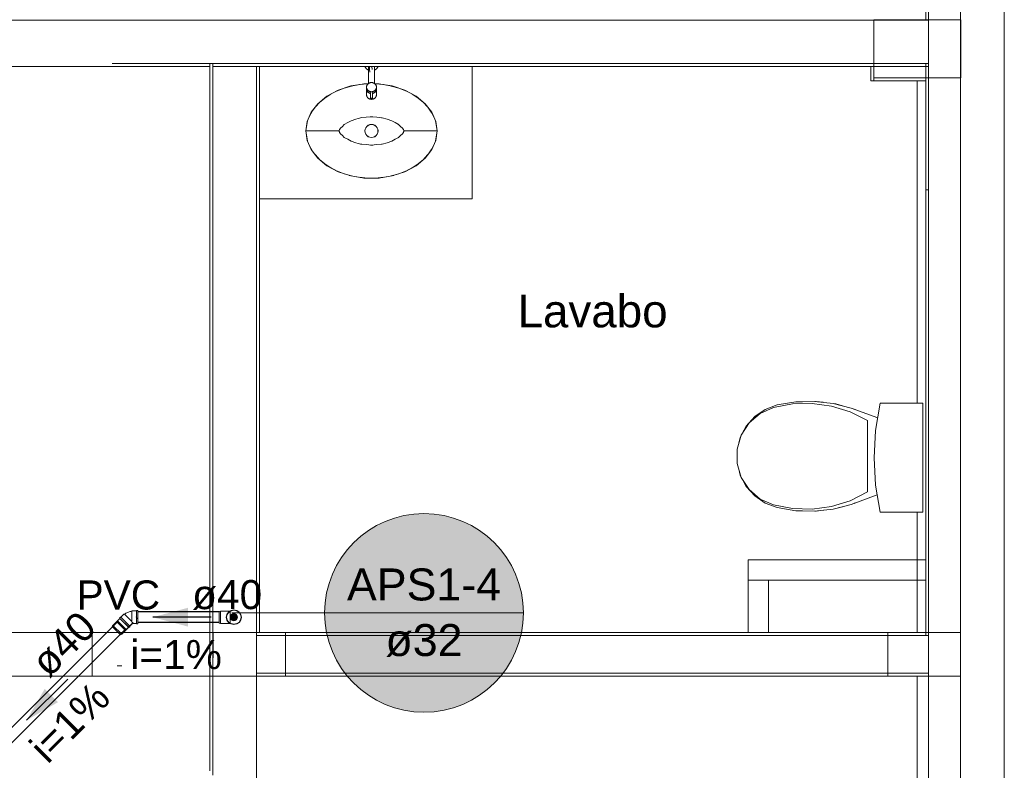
# Model space of a CAD drawing. Header units: millimetres. Extents: x -261 to 187, y -214 to 106.
# Tile 347 of 656: x -190.43 to -187.04, y -84.03 to -81.45. Entities that reach past the tile are written whole.
import ezdxf

# ---------------------------------------------------------------- set-up
doc = ezdxf.new("R2010")
doc.units = ezdxf.units.MM
doc.header["$LTSCALE"] = 0.005
doc.header["$MEASUREMENT"] = 0
doc.linetypes.add('NULL', pattern=[0])
for name, color, linetype, lineweight in [('Ambiente-Textos', 9, 'Continuous', 5), ('AP-Colunas Ar condicionado', 4, 'Continuous', 13), ('AP-Condutos', 4, 'Continuous', 25), ('AP-Condutos Ar condicionado', 4, 'Continuous', 25), ('AP-Indicação coluna Ar condicionado', 5, 'Continuous', 13), ('AP-Sentido conduto', 9, 'Continuous', 30), ('AP-Textos conduto', 7, 'Continuous', 9), ('IFC-Elemento de mobília-Contorno', 9, 'Continuous', 5), ('IFC-Elemento terminal-Contorno', 9, 'Continuous', 5), ('IFC-Laje-Contorno', 9, 'Continuous', 5), ('IFC-Parede padrão-Contorno', 9, 'Continuous', 5), ('IFC-Pilar-Contorno', 9, 'Continuous', 5), ('IFC-Viga-Contorno', 9, 'Continuous', 5), ('Simbolos', 5, 'Continuous', 20), ('Simbolos_int', 174, 'Continuous', 5)]:
    doc.layers.add(name, color=color, linetype=linetype, lineweight=lineweight)
doc.styles.add('Arial', font='arial.ttf')

msp = doc.modelspace()

# ---------------------------------------------------------------- hatches: boundary and pattern name
at = {"layer": 'AP-Colunas Ar condicionado', "linetype": 'Continuous'}
msp.add_hatch(color=4, dxfattribs=at).paths.add_polyline_path([(-189.6791, -83.5032), (-189.6792, -83.5021), (-189.6793, -83.501), (-189.6795, -83.4999), (-189.6799, -83.4989), (-189.6803, -83.4979), (-189.6808, -83.4969), (-189.6814, -83.496), (-189.682, -83.4951), (-189.6828, -83.4943), (-189.6836, -83.4936), (-189.6844, -83.4929), (-189.6854, -83.4923), (-189.6863, -83.4918), (-189.6873, -83.4914), (-189.6884, -83.4911), (-189.6894, -83.4908), (-189.6905, -83.4907), (-189.6916, -83.4907), (-189.6927, -83.4907), (-189.6938, -83.4908), (-189.6948, -83.4911), (-189.6959, -83.4914), (-189.6969, -83.4918), (-189.6979, -83.4923), (-189.6988, -83.4929), (-189.6996, -83.4936), (-189.7005, -83.4943), (-189.7012, -83.4951), (-189.7019, -83.496), (-189.7024, -83.4969), (-189.7029, -83.4979), (-189.7034, -83.4989), (-189.7037, -83.4999), (-189.7039, -83.501), (-189.7041, -83.5021), (-189.7041, -83.5032), (-189.7041, -83.5042), (-189.7039, -83.5053), (-189.7037, -83.5064), (-189.7034, -83.5074), (-189.7029, -83.5084), (-189.7024, -83.5094), (-189.7019, -83.5103), (-189.7012, -83.5112), (-189.7005, -83.512), (-189.6996, -83.5127), (-189.6988, -83.5134), (-189.6979, -83.514), (-189.6969, -83.5145), (-189.6959, -83.5149), (-189.6948, -83.5152), (-189.6938, -83.5155), (-189.6927, -83.5156), (-189.6916, -83.5157), (-189.6905, -83.5156), (-189.6894, -83.5155), (-189.6884, -83.5152), (-189.6873, -83.5149), (-189.6863, -83.5145), (-189.6854, -83.514), (-189.6844, -83.5134), (-189.6836, -83.5127), (-189.6828, -83.512), (-189.682, -83.5112), (-189.6814, -83.5103), (-189.6808, -83.5094), (-189.6803, -83.5084), (-189.6799, -83.5074), (-189.6795, -83.5064), (-189.6793, -83.5053), (-189.6792, -83.5042)])
at = {"layer": 'AP-Indicação coluna Ar condicionado', "linetype": 'Continuous'}
msp.add_hatch(color=161, dxfattribs=at).paths.add_polyline_path([(-188.6964, -83.4885), (-188.6977, -83.4587), (-188.7015, -83.4291), (-188.708, -83.4), (-188.717, -83.3716), (-188.7284, -83.344), (-188.7421, -83.3176), (-188.7582, -83.2924), (-188.7763, -83.2688), (-188.7965, -83.2468), (-188.8185, -83.2266), (-188.8421, -83.2085), (-188.8673, -83.1925), (-188.8937, -83.1787), (-188.9213, -83.1673), (-188.9497, -83.1583), (-188.9788, -83.1519), (-189.0084, -83.148), (-189.0382, -83.1467), (-189.068, -83.148), (-189.0975, -83.1519), (-189.1266, -83.1583), (-189.1551, -83.1673), (-189.1826, -83.1787), (-189.2091, -83.1925), (-189.2342, -83.2085), (-189.2579, -83.2266), (-189.2799, -83.2468), (-189.3, -83.2688), (-189.3182, -83.2924), (-189.3342, -83.3176), (-189.348, -83.344), (-189.3594, -83.3716), (-189.3683, -83.4), (-189.3748, -83.4291), (-189.3787, -83.4587), (-189.38, -83.4885), (-189.3787, -83.5183), (-189.3748, -83.5478), (-189.3683, -83.5769), (-189.3594, -83.6054), (-189.348, -83.6329), (-189.3342, -83.6594), (-189.3182, -83.6845), (-189.3, -83.7082), (-189.2799, -83.7302), (-189.2579, -83.7503), (-189.2342, -83.7685), (-189.2091, -83.7845), (-189.1826, -83.7983), (-189.1551, -83.8097), (-189.1266, -83.8186), (-189.0975, -83.8251), (-189.068, -83.829), (-189.0382, -83.8303), (-189.0084, -83.829), (-188.9788, -83.8251), (-188.9497, -83.8186), (-188.9213, -83.8097), (-188.8937, -83.7983), (-188.8673, -83.7845), (-188.8421, -83.7685), (-188.8185, -83.7503), (-188.7965, -83.7302), (-188.7763, -83.7082), (-188.7582, -83.6845), (-188.7421, -83.6594), (-188.7284, -83.6329), (-188.717, -83.6054), (-188.708, -83.5769), (-188.7015, -83.5478), (-188.6977, -83.5183)])
at = {"layer": 'AP-Sentido conduto', "linetype": 'Continuous'}
for points in [[(-189.9702, -83.5032), (-189.8494, -83.5355), (-189.8494, -83.4708)], [(-190.4042, -83.8578), (-190.2959, -83.7953), (-190.3417, -83.7495)]]:
    msp.add_hatch(color=7, dxfattribs=at).paths.add_polyline_path(points)

# ---------------------------------------------------------------- linework, layer by layer
at = {"layer": 'AP-Colunas Ar condicionado'}
msp.add_circle((-189.6916, -83.5032), 0.0125, dxfattribs=at)
at = {"layer": 'AP-Condutos'}
for p, q in [((-189.7426, -83.4844), (-190.0213, -83.4844)), ((-190.0933, -83.5203), (-190.5747, -84.0017)), ((-190.0667, -83.5469), (-190.5481, -84.0283)), ((-189.7426, -83.522), (-190.0213, -83.522))]:
    msp.add_line(p, q, dxfattribs=at)
at = {"layer": 'AP-Condutos Ar condicionado'}
msp.add_circle((-189.6916, -83.5032), 0.025, dxfattribs=at)
at = {"layer": 'AP-Indicação coluna Ar condicionado'}
for q in [(-189.6991, -83.4885), (-188.6964, -83.4885)]:
    msp.add_line((-189.38, -83.4885), q, dxfattribs=at)
msp.add_circle((-189.0382, -83.4885), 0.3418, dxfattribs=at)
msp.add_circle((-189.0382, -83.4885), 0.3418, dxfattribs=at)
at = {"layer": 'AP-Sentido conduto'}
for points in [[(-189.7702, -83.5032), (-189.9702, -83.5032)], [(-190.2627, -83.7163), (-190.4042, -83.8578)]]:
    msp.add_lwpolyline(points, dxfattribs=at)
at = {"layer": 'IFC-Elemento de mobília-Contorno', "lineweight": 5}
for p, q in [((-188.8723, -82.0645), (-188.8723, -81.6092)), ((-189.3717, -81.7113), (-189.3334, -81.6906)), ((-189.3334, -81.6906), (-189.2898, -81.6761)), ((-189.2898, -81.6761), (-189.2428, -81.6687)), ((-189.2428, -81.6687), (-189.2304, -81.6687)), ((-189.2069, -81.6687), (-189.1946, -81.6687)), ((-189.1946, -81.6687), (-189.1476, -81.6761)), ((-189.1476, -81.6761), (-189.1039, -81.6906)), ((-189.1039, -81.6906), (-189.0656, -81.7113)), ((-189.4029, -81.7371), (-189.3717, -81.7113)), ((-189.0656, -81.7113), (-189.0345, -81.7371)), ((-189.4257, -81.7666), (-189.4029, -81.7371)), ((-189.0345, -81.7371), (-189.0116, -81.7666)), ((-189.4395, -81.7982), (-189.4257, -81.7666)), ((-189.0116, -81.7666), (-188.9978, -81.7982)), ((-189.4441, -81.8308), (-189.4395, -81.7982)), ((-188.9978, -81.7982), (-188.9932, -81.8308)), ((-189.4441, -81.8308), (-189.4395, -81.8635)), ((-188.9978, -81.8635), (-188.9932, -81.8308)), ((-189.4395, -81.8635), (-189.4257, -81.8951)), ((-189.4257, -81.8951), (-189.4029, -81.9246)), ((-189.0345, -81.9246), (-189.0116, -81.8951)), ((-189.0116, -81.8951), (-188.9978, -81.8635)), ((-189.4029, -81.9246), (-189.3717, -81.9504)), ((-189.0656, -81.9504), (-189.0345, -81.9246)), ((-189.3717, -81.9504), (-189.3334, -81.9711)), ((-189.1039, -81.9711), (-189.0656, -81.9504)), ((-189.3334, -81.9711), (-189.2898, -81.9856)), ((-189.2898, -81.9856), (-189.2428, -81.993)), ((-189.2428, -81.993), (-189.1946, -81.993)), ((-189.1946, -81.993), (-189.1476, -81.9856)), ((-189.1476, -81.9856), (-189.1039, -81.9711)), ((-189.6037, -82.0645), (-188.8723, -82.0645))]:
    msp.add_line(p, q, dxfattribs=at)
at = {"layer": 'IFC-Elemento terminal-Contorno', "lineweight": 5}
for p, q in [((-189.2413, -81.6092), (-189.2403, -81.6117)), ((-189.2403, -81.6117), (-189.2363, -81.6169)), ((-189.2363, -81.6169), (-189.2312, -81.6209)), ((-189.2312, -81.6209), (-189.229, -81.6218)), ((-189.229, -81.6214), (-189.229, -81.6092)), ((-189.229, -81.6289), (-189.229, -81.6214)), ((-189.2256, -81.6092), (-189.225, -81.6177)), ((-189.225, -81.6177), (-189.2238, -81.629)), ((-189.2173, -81.6092), (-189.2161, -81.6195)), ((-189.2084, -81.6132), (-189.2084, -81.6092)), ((-189.2084, -81.6214), (-189.2084, -81.6132)), ((-189.2084, -81.6218), (-189.2062, -81.6209)), ((-189.2084, -81.6289), (-189.2084, -81.6214)), ((-189.2062, -81.6209), (-189.201, -81.6169)), ((-189.201, -81.6169), (-189.197, -81.6117)), ((-189.197, -81.6117), (-189.196, -81.6092)), ((-189.229, -81.6374), (-189.229, -81.6289)), ((-189.229, -81.6417), (-189.229, -81.6374)), ((-189.229, -81.646), (-189.229, -81.6417)), ((-189.229, -81.6675), (-189.229, -81.646)), ((-189.2084, -81.6374), (-189.2084, -81.6289)), ((-189.2084, -81.6417), (-189.2084, -81.6374)), ((-189.2084, -81.646), (-189.2084, -81.6417)), ((-189.2084, -81.6675), (-189.2084, -81.646)), ((-189.3417, -81.6951), (-189.3125, -81.6837)), ((-189.3125, -81.6837), (-189.2868, -81.6764)), ((-189.2953, -81.678), (-189.2574, -81.671)), ((-189.26, -81.6715), (-189.2325, -81.669)), ((-189.2447, -81.669), (-189.2308, -81.669)), ((-189.2357, -81.6801), (-189.2356, -81.679)), ((-189.2357, -81.6801), (-189.2356, -81.6811)), ((-189.2357, -81.6859), (-189.2357, -81.6801)), ((-189.2357, -81.6859), (-189.2356, -81.6869)), ((-189.2357, -81.6864), (-189.2357, -81.6861)), ((-189.2357, -81.7062), (-189.2357, -81.6864)), ((-189.2356, -81.679), (-189.2355, -81.678)), ((-189.2356, -81.6811), (-189.2355, -81.6821)), ((-189.2356, -81.6869), (-189.2355, -81.688)), ((-189.2356, -81.6874), (-189.2355, -81.6884)), ((-189.2355, -81.678), (-189.2353, -81.677)), ((-189.2355, -81.6821), (-189.2353, -81.6831)), ((-189.2355, -81.688), (-189.2353, -81.689)), ((-189.2355, -81.6884), (-189.2353, -81.6894)), ((-189.2353, -81.677), (-189.2351, -81.676)), ((-189.2353, -81.6831), (-189.2351, -81.6841)), ((-189.2353, -81.689), (-189.2351, -81.69)), ((-189.2353, -81.6894), (-189.2351, -81.6904)), ((-189.2351, -81.676), (-189.2348, -81.675)), ((-189.2351, -81.6841), (-189.2348, -81.6851)), ((-189.2351, -81.69), (-189.2348, -81.691)), ((-189.2351, -81.6904), (-189.2348, -81.6914)), ((-189.2348, -81.675), (-189.2344, -81.674)), ((-189.2348, -81.6851), (-189.2344, -81.6861)), ((-189.2348, -81.691), (-189.2344, -81.692)), ((-189.2348, -81.6914), (-189.2344, -81.6924)), ((-189.2344, -81.674), (-189.2339, -81.6731)), ((-189.2344, -81.6861), (-189.2339, -81.687)), ((-189.2344, -81.692), (-189.2339, -81.6929)), ((-189.2344, -81.6924), (-189.2339, -81.6933)), ((-189.2339, -81.6731), (-189.2334, -81.6722)), ((-189.2339, -81.687), (-189.2334, -81.6879)), ((-189.2334, -81.6722), (-189.2328, -81.6713)), ((-189.2334, -81.6879), (-189.2328, -81.6888)), ((-189.2328, -81.6713), (-189.2322, -81.6705)), ((-189.2328, -81.6888), (-189.2322, -81.6897)), ((-189.2322, -81.6705), (-189.2315, -81.6697)), ((-189.2322, -81.6897), (-189.2315, -81.6905)), ((-189.2315, -81.6697), (-189.2307, -81.6689)), ((-189.2315, -81.6905), (-189.2307, -81.6912)), ((-189.2307, -81.6689), (-189.2299, -81.6682)), ((-189.2307, -81.6912), (-189.2299, -81.6919)), ((-189.2299, -81.6682), (-189.229, -81.6675)), ((-189.2299, -81.6919), (-189.229, -81.6926)), ((-189.229, -81.6676), (-189.2281, -81.667)), ((-189.2281, -81.667), (-189.2272, -81.6664)), ((-189.2272, -81.6664), (-189.2262, -81.6659)), ((-189.2262, -81.6659), (-189.2252, -81.6655)), ((-189.2252, -81.6655), (-189.2241, -81.6651)), ((-189.2241, -81.6651), (-189.2231, -81.6648)), ((-189.2231, -81.6648), (-189.222, -81.6646)), ((-189.222, -81.6646), (-189.2209, -81.6644)), ((-189.2209, -81.6644), (-189.2198, -81.6643)), ((-189.2198, -81.6643), (-189.2187, -81.6643)), ((-189.2187, -81.6643), (-189.2176, -81.6643)), ((-189.2176, -81.6643), (-189.2165, -81.6644)), ((-189.2165, -81.6644), (-189.2154, -81.6646)), ((-189.2154, -81.6646), (-189.2143, -81.6648)), ((-189.2143, -81.6648), (-189.2132, -81.6651)), ((-189.2132, -81.6651), (-189.2122, -81.6655)), ((-189.2122, -81.6655), (-189.2112, -81.6659)), ((-189.2112, -81.6659), (-189.2102, -81.6664)), ((-189.2102, -81.6664), (-189.2092, -81.667)), ((-189.2092, -81.667), (-189.2083, -81.6676)), ((-189.2083, -81.6676), (-189.2075, -81.6682)), ((-189.2083, -81.6926), (-189.2075, -81.6919)), ((-189.2075, -81.6682), (-189.2067, -81.6689)), ((-189.2075, -81.6919), (-189.2067, -81.6912)), ((-189.2067, -81.6689), (-189.2059, -81.6697)), ((-189.2067, -81.6912), (-189.2059, -81.6905)), ((-189.2066, -81.669), (-189.1926, -81.669)), ((-189.2059, -81.6697), (-189.2052, -81.6705)), ((-189.2059, -81.6905), (-189.2052, -81.6897)), ((-189.2052, -81.6705), (-189.2045, -81.6713)), ((-189.2052, -81.6897), (-189.2045, -81.6888)), ((-189.2049, -81.669), (-189.1774, -81.6715)), ((-189.2045, -81.6713), (-189.204, -81.6722)), ((-189.2045, -81.6888), (-189.204, -81.6879)), ((-189.204, -81.6722), (-189.2034, -81.6731)), ((-189.204, -81.6879), (-189.2034, -81.687)), ((-189.2034, -81.6731), (-189.203, -81.674)), ((-189.2034, -81.687), (-189.203, -81.6861)), ((-189.2034, -81.6929), (-189.203, -81.692)), ((-189.2034, -81.6933), (-189.203, -81.6924)), ((-189.203, -81.674), (-189.2026, -81.675)), ((-189.203, -81.6861), (-189.2026, -81.6851)), ((-189.203, -81.692), (-189.2026, -81.691)), ((-189.203, -81.6924), (-189.2026, -81.6914)), ((-189.2026, -81.675), (-189.2023, -81.676)), ((-189.2026, -81.6851), (-189.2023, -81.6841)), ((-189.2026, -81.691), (-189.2023, -81.69)), ((-189.2026, -81.6914), (-189.2023, -81.6904)), ((-189.2023, -81.676), (-189.202, -81.677)), ((-189.2023, -81.6841), (-189.202, -81.6831)), ((-189.2023, -81.69), (-189.202, -81.689)), ((-189.2023, -81.6904), (-189.202, -81.6894)), ((-189.202, -81.677), (-189.2018, -81.678)), ((-189.202, -81.6831), (-189.2018, -81.6821)), ((-189.202, -81.689), (-189.2018, -81.688)), ((-189.202, -81.6894), (-189.2018, -81.6884)), ((-189.2018, -81.678), (-189.2017, -81.679)), ((-189.2018, -81.6821), (-189.2017, -81.6811)), ((-189.2018, -81.688), (-189.2017, -81.6869)), ((-189.2018, -81.6884), (-189.2017, -81.6874)), ((-189.2017, -81.679), (-189.2017, -81.6801)), ((-189.2017, -81.6811), (-189.2017, -81.6801)), ((-189.2017, -81.6859), (-189.2017, -81.6801)), ((-189.2017, -81.6869), (-189.2017, -81.6859)), ((-189.2017, -81.6861), (-189.2017, -81.6864)), ((-189.2017, -81.6874), (-189.2017, -81.6864)), ((-189.2017, -81.7062), (-189.2017, -81.6864)), ((-189.18, -81.671), (-189.142, -81.678)), ((-189.1506, -81.6764), (-189.1249, -81.6837)), ((-189.1248, -81.6837), (-189.0957, -81.6951)), ((-189.3971, -81.7329), (-189.3794, -81.718)), ((-189.3814, -81.7194), (-189.358, -81.7039)), ((-189.3592, -81.7047), (-189.3368, -81.6932)), ((-189.2357, -81.7062), (-189.2356, -81.7072)), ((-189.2356, -81.7072), (-189.2355, -81.7083)), ((-189.2355, -81.7083), (-189.2353, -81.7093)), ((-189.2353, -81.7093), (-189.2351, -81.7103)), ((-189.2351, -81.7103), (-189.2348, -81.7113)), ((-189.2348, -81.7113), (-189.2344, -81.7122)), ((-189.2344, -81.7122), (-189.2339, -81.7132)), ((-189.2339, -81.6929), (-189.2334, -81.6938)), ((-189.2339, -81.6933), (-189.2334, -81.6943)), ((-189.2339, -81.7132), (-189.2334, -81.7141)), ((-189.2334, -81.6938), (-189.2328, -81.6947)), ((-189.2334, -81.6943), (-189.2328, -81.6951)), ((-189.2334, -81.7141), (-189.2328, -81.715)), ((-189.2328, -81.6947), (-189.2322, -81.6955)), ((-189.2328, -81.6951), (-189.2322, -81.696)), ((-189.2328, -81.715), (-189.2322, -81.7158)), ((-189.2322, -81.6955), (-189.2315, -81.6963)), ((-189.2322, -81.696), (-189.2315, -81.6968)), ((-189.2322, -81.7158), (-189.2315, -81.7166)), ((-189.2315, -81.6963), (-189.2307, -81.6971)), ((-189.2315, -81.6968), (-189.2307, -81.6975)), ((-189.2315, -81.7166), (-189.2307, -81.7173)), ((-189.2307, -81.6971), (-189.2299, -81.6978)), ((-189.2307, -81.6975), (-189.2299, -81.6982)), ((-189.2307, -81.7173), (-189.2299, -81.7181)), ((-189.2299, -81.6978), (-189.229, -81.6984)), ((-189.2299, -81.6982), (-189.229, -81.6989)), ((-189.2299, -81.7181), (-189.229, -81.7187)), ((-189.229, -81.6926), (-189.2281, -81.6932)), ((-189.229, -81.6984), (-189.2281, -81.699)), ((-189.229, -81.6989), (-189.2281, -81.6995)), ((-189.229, -81.7187), (-189.2281, -81.7193)), ((-189.2281, -81.6932), (-189.2272, -81.6937)), ((-189.2281, -81.699), (-189.2272, -81.6996)), ((-189.2281, -81.6995), (-189.2272, -81.7)), ((-189.2281, -81.7193), (-189.2272, -81.7199)), ((-189.2272, -81.6937), (-189.2262, -81.6942)), ((-189.2272, -81.6996), (-189.2262, -81.7001)), ((-189.2272, -81.7), (-189.2262, -81.7005)), ((-189.2272, -81.7199), (-189.2262, -81.7203)), ((-189.2262, -81.6942), (-189.2252, -81.6946)), ((-189.2262, -81.7001), (-189.2252, -81.7005)), ((-189.2262, -81.7005), (-189.2252, -81.7009)), ((-189.2262, -81.7203), (-189.2252, -81.7208)), ((-189.2252, -81.6946), (-189.2241, -81.695)), ((-189.2252, -81.7005), (-189.2241, -81.7008)), ((-189.2252, -81.7009), (-189.2241, -81.7013)), ((-189.2252, -81.7208), (-189.2241, -81.7211)), ((-189.2241, -81.695), (-189.2231, -81.6953)), ((-189.2241, -81.7008), (-189.2231, -81.7011)), ((-189.2241, -81.7013), (-189.2231, -81.7016)), ((-189.2241, -81.7211), (-189.2231, -81.7214)), ((-189.2231, -81.6953), (-189.222, -81.6955)), ((-189.2231, -81.7011), (-189.2226, -81.7012)), ((-189.2231, -81.7016), (-189.2226, -81.7017)), ((-189.2231, -81.7214), (-189.222, -81.7217)), ((-189.2226, -81.7195), (-189.2226, -81.6982)), ((-189.2226, -81.7195), (-189.2225, -81.7191)), ((-189.2226, -81.7195), (-189.2225, -81.7199)), ((-189.2225, -81.7191), (-189.2221, -81.7187)), ((-189.2225, -81.7199), (-189.2221, -81.7202)), ((-189.2221, -81.7187), (-189.2215, -81.7184)), ((-189.2221, -81.7202), (-189.2215, -81.7205)), ((-189.222, -81.6955), (-189.2209, -81.6957)), ((-189.222, -81.7217), (-189.2209, -81.7218)), ((-189.2215, -81.7184), (-189.2206, -81.7182)), ((-189.2215, -81.7205), (-189.2206, -81.7208)), ((-189.2209, -81.6957), (-189.2198, -81.6958)), ((-189.2209, -81.7218), (-189.2198, -81.7219)), ((-189.2206, -81.7182), (-189.2197, -81.7181)), ((-189.2206, -81.7208), (-189.2197, -81.7209)), ((-189.2198, -81.6958), (-189.2187, -81.6958)), ((-189.2198, -81.7219), (-189.2187, -81.722)), ((-189.2197, -81.7181), (-189.2187, -81.718)), ((-189.2197, -81.7209), (-189.2187, -81.721)), ((-189.2187, -81.6958), (-189.2176, -81.6958)), ((-189.2187, -81.718), (-189.2177, -81.7181)), ((-189.2187, -81.721), (-189.2177, -81.7209)), ((-189.2187, -81.722), (-189.2176, -81.7219)), ((-189.2177, -81.7181), (-189.2167, -81.7182)), ((-189.2177, -81.7209), (-189.2167, -81.7208)), ((-189.2176, -81.6958), (-189.2165, -81.6957)), ((-189.2176, -81.7219), (-189.2165, -81.7218)), ((-189.2167, -81.7182), (-189.2159, -81.7184)), ((-189.2167, -81.7208), (-189.2159, -81.7205)), ((-189.2165, -81.6957), (-189.2154, -81.6955)), ((-189.2165, -81.7218), (-189.2154, -81.7217)), ((-189.2159, -81.7184), (-189.2153, -81.7187)), ((-189.2159, -81.7205), (-189.2153, -81.7202)), ((-189.2154, -81.6955), (-189.2143, -81.6953)), ((-189.2154, -81.7217), (-189.2143, -81.7214)), ((-189.2153, -81.7187), (-189.2149, -81.7191)), ((-189.2153, -81.7202), (-189.2149, -81.7199)), ((-189.2149, -81.7191), (-189.2147, -81.7195)), ((-189.2149, -81.7199), (-189.2147, -81.7195)), ((-189.2147, -81.7195), (-189.2147, -81.6982)), ((-189.2147, -81.7012), (-189.2143, -81.7011)), ((-189.2147, -81.7017), (-189.2143, -81.7016)), ((-189.2143, -81.6953), (-189.2132, -81.695)), ((-189.2143, -81.7011), (-189.2132, -81.7008)), ((-189.2143, -81.7016), (-189.2132, -81.7013)), ((-189.2143, -81.7214), (-189.2132, -81.7211)), ((-189.2132, -81.695), (-189.2122, -81.6946)), ((-189.2132, -81.7008), (-189.2122, -81.7005)), ((-189.2132, -81.7013), (-189.2122, -81.7009)), ((-189.2132, -81.7211), (-189.2122, -81.7208)), ((-189.2122, -81.6946), (-189.2112, -81.6942)), ((-189.2122, -81.7005), (-189.2112, -81.7001)), ((-189.2122, -81.7009), (-189.2112, -81.7005)), ((-189.2122, -81.7208), (-189.2112, -81.7203)), ((-189.2112, -81.6942), (-189.2102, -81.6937)), ((-189.2112, -81.7001), (-189.2102, -81.6996)), ((-189.2112, -81.7005), (-189.2102, -81.7)), ((-189.2112, -81.7203), (-189.2102, -81.7199)), ((-189.2102, -81.6937), (-189.2092, -81.6932)), ((-189.2102, -81.6996), (-189.2092, -81.699)), ((-189.2102, -81.7), (-189.2092, -81.6995)), ((-189.2102, -81.7199), (-189.2092, -81.7193)), ((-189.2092, -81.6932), (-189.2083, -81.6926)), ((-189.2092, -81.699), (-189.2083, -81.6984)), ((-189.2092, -81.6995), (-189.2083, -81.6989)), ((-189.2092, -81.7193), (-189.2083, -81.7187)), ((-189.2083, -81.6984), (-189.2075, -81.6978)), ((-189.2083, -81.6989), (-189.2075, -81.6982)), ((-189.2083, -81.7187), (-189.2075, -81.7181)), ((-189.2075, -81.6978), (-189.2067, -81.6971)), ((-189.2075, -81.6982), (-189.2067, -81.6975)), ((-189.2075, -81.7181), (-189.2067, -81.7173)), ((-189.2067, -81.6971), (-189.2059, -81.6963)), ((-189.2067, -81.6975), (-189.2059, -81.6968)), ((-189.2067, -81.7173), (-189.2059, -81.7166)), ((-189.2059, -81.6963), (-189.2052, -81.6955)), ((-189.2059, -81.6968), (-189.2052, -81.696)), ((-189.2059, -81.7166), (-189.2052, -81.7158)), ((-189.2052, -81.6955), (-189.2045, -81.6947)), ((-189.2052, -81.696), (-189.2045, -81.6951)), ((-189.2052, -81.7158), (-189.2045, -81.715)), ((-189.2045, -81.6947), (-189.204, -81.6938)), ((-189.2045, -81.6951), (-189.204, -81.6943)), ((-189.2045, -81.715), (-189.204, -81.7141)), ((-189.204, -81.6938), (-189.2034, -81.6929)), ((-189.204, -81.6943), (-189.2034, -81.6933)), ((-189.204, -81.7141), (-189.2034, -81.7132)), ((-189.2034, -81.7132), (-189.203, -81.7122)), ((-189.203, -81.7122), (-189.2026, -81.7113)), ((-189.2026, -81.7113), (-189.2023, -81.7103)), ((-189.2023, -81.7103), (-189.202, -81.7093)), ((-189.202, -81.7093), (-189.2018, -81.7083)), ((-189.2018, -81.7083), (-189.2017, -81.7072)), ((-189.2017, -81.7072), (-189.2017, -81.7062)), ((-189.1006, -81.6932), (-189.0782, -81.7047)), ((-189.0793, -81.7039), (-189.056, -81.7194)), ((-189.058, -81.718), (-189.0402, -81.7329)), ((-189.4243, -81.7664), (-189.4122, -81.7492)), ((-189.4125, -81.7495), (-189.3948, -81.7305)), ((-189.0425, -81.7305), (-189.0249, -81.7495)), ((-189.0252, -81.7492), (-189.0131, -81.7664)), ((-189.4335, -81.7845), (-189.4219, -81.7616)), ((-189.2883, -81.7955), (-189.2721, -81.7905)), ((-189.2721, -81.7905), (-189.2559, -81.7856)), ((-189.259, -81.7864), (-189.2559, -81.7856)), ((-189.2559, -81.7856), (-189.2373, -81.7838)), ((-189.2559, -81.7856), (-189.2519, -81.785)), ((-189.2373, -81.7838), (-189.2187, -81.7819)), ((-189.2234, -81.7822), (-189.2187, -81.7819)), ((-189.2187, -81.7819), (-189.2145, -81.7821)), ((-189.2187, -81.7819), (-189.2001, -81.7838)), ((-189.2001, -81.7838), (-189.1815, -81.7856)), ((-189.1847, -81.7851), (-189.1815, -81.7856)), ((-189.1815, -81.7856), (-189.1776, -81.7866)), ((-189.1815, -81.7856), (-189.1653, -81.7905)), ((-189.1653, -81.7905), (-189.149, -81.7955)), ((-189.0155, -81.7616), (-189.0038, -81.7845)), ((-189.4441, -81.8308), (-189.4384, -81.7956)), ((-189.3295, -81.8288), (-189.3273, -81.8251)), ((-189.3295, -81.8288), (-189.3281, -81.8259)), ((-189.3281, -81.8259), (-189.3251, -81.8214)), ((-189.3273, -81.8251), (-189.3251, -81.8214)), ((-189.3251, -81.8214), (-189.3186, -81.8152)), ((-189.3251, -81.8214), (-189.324, -81.8202)), ((-189.3186, -81.8152), (-189.312, -81.8089)), ((-189.3142, -81.8108), (-189.312, -81.8089)), ((-189.312, -81.8089), (-189.3001, -81.8022)), ((-189.312, -81.8089), (-189.3098, -81.8075)), ((-189.3001, -81.8022), (-189.2883, -81.7955)), ((-189.2908, -81.7968), (-189.2883, -81.7955)), ((-189.2883, -81.7955), (-189.285, -81.7943)), ((-189.2412, -81.8308), (-189.2404, -81.825)), ((-189.241, -81.8308), (-189.2402, -81.8251)), ((-189.2404, -81.825), (-189.2382, -81.8196)), ((-189.2402, -81.8251), (-189.238, -81.8197)), ((-189.2382, -81.8196), (-189.2346, -81.8149)), ((-189.238, -81.8197), (-189.2345, -81.8151)), ((-189.2346, -81.8149), (-189.2299, -81.8113)), ((-189.2345, -81.8151), (-189.2298, -81.8115)), ((-189.2299, -81.8113), (-189.2245, -81.8091)), ((-189.2298, -81.8115), (-189.2244, -81.8093)), ((-189.2245, -81.8091), (-189.2187, -81.8083)), ((-189.2244, -81.8093), (-189.2187, -81.8085)), ((-189.2187, -81.8083), (-189.2128, -81.8091)), ((-189.2187, -81.8085), (-189.2129, -81.8093)), ((-189.2129, -81.8093), (-189.2075, -81.8115)), ((-189.2128, -81.8091), (-189.2074, -81.8113)), ((-189.2075, -81.8115), (-189.2029, -81.8151)), ((-189.2074, -81.8113), (-189.2027, -81.8149)), ((-189.2029, -81.8151), (-189.1993, -81.8197)), ((-189.2027, -81.8149), (-189.1992, -81.8196)), ((-189.1993, -81.8197), (-189.1971, -81.8251)), ((-189.1992, -81.8196), (-189.1969, -81.825)), ((-189.1971, -81.8251), (-189.1964, -81.8308)), ((-189.1969, -81.825), (-189.1961, -81.8308)), ((-189.1517, -81.7945), (-189.149, -81.7955)), ((-189.149, -81.7955), (-189.146, -81.797)), ((-189.149, -81.7955), (-189.1372, -81.8022)), ((-189.1372, -81.8022), (-189.1254, -81.8089)), ((-189.1272, -81.8077), (-189.1254, -81.8089)), ((-189.1254, -81.8089), (-189.1232, -81.8108)), ((-189.1254, -81.8089), (-189.1188, -81.8152)), ((-189.1188, -81.8152), (-189.1122, -81.8214)), ((-189.1134, -81.8202), (-189.1122, -81.8214)), ((-189.1122, -81.8214), (-189.1092, -81.8259)), ((-189.1122, -81.8214), (-189.11, -81.8251)), ((-189.11, -81.8251), (-189.1079, -81.8288)), ((-189.1092, -81.8259), (-189.1079, -81.8288)), ((-188.999, -81.7956), (-188.9932, -81.8308)), ((-189.4441, -81.8308), (-189.4384, -81.8661)), ((-189.4441, -81.8308), (-189.4403, -81.8308)), ((-189.4403, -81.8308), (-189.429, -81.8308)), ((-189.4403, -81.8308), (-189.429, -81.8308)), ((-189.429, -81.8308), (-189.411, -81.8308)), ((-189.411, -81.8308), (-189.3874, -81.8308)), ((-189.3874, -81.8308), (-189.3598, -81.8308)), ((-189.3598, -81.8308), (-189.3299, -81.8308)), ((-189.3299, -81.8303), (-189.3295, -81.8288)), ((-189.3299, -81.8308), (-189.3297, -81.8298)), ((-189.3299, -81.8308), (-189.3299, -81.8303)), ((-189.3299, -81.8308), (-189.3297, -81.8319)), ((-189.3299, -81.8308), (-189.3299, -81.8314)), ((-189.3299, -81.8314), (-189.3295, -81.8329)), ((-189.3297, -81.8298), (-189.3295, -81.8288)), ((-189.3297, -81.8319), (-189.3295, -81.8329)), ((-189.3296, -81.829), (-189.3295, -81.8288)), ((-189.3295, -81.8329), (-189.3281, -81.8358)), ((-189.3295, -81.8329), (-189.3273, -81.8366)), ((-189.3281, -81.8358), (-189.3251, -81.8403)), ((-189.3273, -81.8366), (-189.3251, -81.8403)), ((-189.3251, -81.8403), (-189.324, -81.8415)), ((-189.3251, -81.8403), (-189.3186, -81.8465)), ((-189.3186, -81.8465), (-189.312, -81.8528)), ((-189.3142, -81.8509), (-189.312, -81.8528)), ((-189.312, -81.8528), (-189.3098, -81.8542)), ((-189.312, -81.8528), (-189.3001, -81.8595)), ((-189.3001, -81.8595), (-189.2883, -81.8662)), ((-189.2412, -81.8308), (-189.2404, -81.8367)), ((-189.241, -81.8308), (-189.2402, -81.8366)), ((-189.2404, -81.8367), (-189.2382, -81.8421)), ((-189.2402, -81.8366), (-189.238, -81.842)), ((-189.2382, -81.8421), (-189.2346, -81.8468)), ((-189.238, -81.842), (-189.2345, -81.8466)), ((-189.2346, -81.8468), (-189.2299, -81.8504)), ((-189.2345, -81.8466), (-189.2298, -81.8502)), ((-189.2299, -81.8504), (-189.2245, -81.8526)), ((-189.2298, -81.8502), (-189.2244, -81.8524)), ((-189.2245, -81.8526), (-189.2187, -81.8534)), ((-189.2244, -81.8524), (-189.2187, -81.8532)), ((-189.2187, -81.8532), (-189.2129, -81.8524)), ((-189.2187, -81.8534), (-189.2128, -81.8526)), ((-189.2129, -81.8524), (-189.2075, -81.8502)), ((-189.2128, -81.8526), (-189.2074, -81.8504)), ((-189.2075, -81.8502), (-189.2029, -81.8466)), ((-189.2074, -81.8504), (-189.2027, -81.8468)), ((-189.2029, -81.8466), (-189.1993, -81.842)), ((-189.2027, -81.8468), (-189.1992, -81.8421)), ((-189.1993, -81.842), (-189.1971, -81.8366)), ((-189.1992, -81.8421), (-189.1969, -81.8367)), ((-189.1971, -81.8366), (-189.1964, -81.8308)), ((-189.1969, -81.8367), (-189.1961, -81.8308)), ((-189.149, -81.8662), (-189.1372, -81.8595)), ((-189.1372, -81.8595), (-189.1254, -81.8528)), ((-189.1272, -81.854), (-189.1254, -81.8528)), ((-189.1254, -81.8528), (-189.1188, -81.8465)), ((-189.1254, -81.8528), (-189.1232, -81.8509)), ((-189.1188, -81.8465), (-189.1122, -81.8403)), ((-189.1134, -81.8415), (-189.1122, -81.8403)), ((-189.1122, -81.8403), (-189.1092, -81.8358)), ((-189.1122, -81.8403), (-189.11, -81.8366)), ((-189.11, -81.8366), (-189.1079, -81.8329)), ((-189.1092, -81.8358), (-189.1079, -81.8329)), ((-189.1079, -81.8288), (-189.1075, -81.8303)), ((-189.1079, -81.8288), (-189.1076, -81.8298)), ((-189.1079, -81.8288), (-189.1078, -81.829)), ((-189.1079, -81.8329), (-189.1075, -81.8314)), ((-189.1079, -81.8329), (-189.1076, -81.8319)), ((-189.1076, -81.8298), (-189.1074, -81.8308)), ((-189.1076, -81.8319), (-189.1074, -81.8308)), ((-189.1075, -81.8303), (-189.1074, -81.8308)), ((-189.1075, -81.8314), (-189.1074, -81.8308)), ((-189.1074, -81.8308), (-189.0775, -81.8308)), ((-189.0775, -81.8308), (-189.0499, -81.8308)), ((-189.0499, -81.8308), (-189.0263, -81.8308)), ((-189.0263, -81.8308), (-189.0083, -81.8308)), ((-189.0083, -81.8308), (-188.9971, -81.8308)), ((-189.0083, -81.8308), (-188.9971, -81.8308)), ((-188.999, -81.8661), (-188.9932, -81.8308)), ((-188.9971, -81.8308), (-188.9932, -81.8308)), ((-189.4336, -81.8771), (-189.4219, -81.9001)), ((-189.4243, -81.8953), (-189.4121, -81.9125)), ((-189.2908, -81.8649), (-189.2883, -81.8662)), ((-189.2883, -81.8662), (-189.285, -81.8674)), ((-189.2883, -81.8662), (-189.2721, -81.8712)), ((-189.2721, -81.8712), (-189.2559, -81.8761)), ((-189.259, -81.8753), (-189.2559, -81.8761)), ((-189.2559, -81.8761), (-189.2519, -81.8767)), ((-189.2559, -81.8761), (-189.2373, -81.8779)), ((-189.2373, -81.8779), (-189.2187, -81.8798)), ((-189.2221, -81.8796), (-189.2187, -81.8798)), ((-189.2187, -81.8798), (-189.2001, -81.8779)), ((-189.2187, -81.8798), (-189.2145, -81.8796)), ((-189.2001, -81.8779), (-189.1815, -81.8761)), ((-189.1847, -81.8766), (-189.1815, -81.8761)), ((-189.1815, -81.8761), (-189.1653, -81.8712)), ((-189.1815, -81.8761), (-189.1776, -81.8751)), ((-189.1653, -81.8712), (-189.149, -81.8662)), ((-189.1517, -81.8672), (-189.149, -81.8662)), ((-189.149, -81.8662), (-189.146, -81.8647)), ((-189.0252, -81.9125), (-189.0131, -81.8953)), ((-189.0155, -81.9001), (-189.0038, -81.8771)), ((-189.4125, -81.9122), (-189.3948, -81.9312)), ((-189.3971, -81.9288), (-189.3794, -81.9437)), ((-189.058, -81.9437), (-189.0402, -81.9288)), ((-189.0425, -81.9312), (-189.0249, -81.9122)), ((-189.3814, -81.9423), (-189.358, -81.9578)), ((-189.3592, -81.957), (-189.3368, -81.9685)), ((-189.1006, -81.9685), (-189.0782, -81.957)), ((-189.0793, -81.9578), (-189.0559, -81.9423)), ((-189.3417, -81.9666), (-189.3125, -81.978)), ((-189.3125, -81.978), (-189.2868, -81.9853)), ((-189.2953, -81.9837), (-189.2574, -81.9907)), ((-189.26, -81.9902), (-189.2325, -81.9927)), ((-189.2447, -81.9927), (-189.1926, -81.9927)), ((-189.2049, -81.9927), (-189.1774, -81.9902)), ((-189.18, -81.9907), (-189.142, -81.9837)), ((-189.1506, -81.9853), (-189.1249, -81.978)), ((-189.1248, -81.978), (-189.0957, -81.9666)), ((-187.8652, -82.7885), (-187.824, -82.7731)), ((-187.8371, -82.7823), (-187.7713, -82.7696)), ((-187.824, -82.7731), (-187.7604, -82.7625)), ((-187.7713, -82.7696), (-187.7043, -82.7678)), ((-187.7604, -82.7625), (-187.696, -82.7608)), ((-187.7588, -82.7625), (-187.7573, -82.7622)), ((-187.7573, -82.7622), (-187.7369, -82.7619)), ((-187.7043, -82.7678), (-187.6379, -82.777)), ((-187.696, -82.7608), (-187.632, -82.7681)), ((-187.6928, -82.7612), (-187.6898, -82.7611)), ((-187.6898, -82.7611), (-187.6667, -82.7641)), ((-187.632, -82.7681), (-187.5696, -82.7842)), ((-187.6273, -82.7693), (-187.6228, -82.7699)), ((-187.6228, -82.7699), (-187.6002, -82.7763)), ((-187.4859, -82.8605), (-187.4701, -82.7675)), ((-187.4701, -82.7675), (-187.3237, -82.7675)), ((-187.3237, -83.142), (-187.3237, -82.7675)), ((-187.9207, -82.835), (-187.8827, -82.8026)), ((-187.9015, -82.8133), (-187.8652, -82.7885)), ((-187.8827, -82.8026), (-187.8371, -82.7823)), ((-187.6379, -82.777), (-187.574, -82.797)), ((-187.574, -82.797), (-187.5141, -82.8272)), ((-187.5696, -82.7842), (-187.4785, -82.8173)), ((-187.5598, -82.7878), (-187.5578, -82.7883)), ((-187.5578, -82.7883), (-187.5559, -82.7892)), ((-187.9479, -82.8769), (-187.9207, -82.835)), ((-187.9308, -82.8462), (-187.9015, -82.8133)), ((-187.5141, -83.0723), (-187.5141, -82.8272)), ((-187.9621, -82.9248), (-187.9479, -82.8769)), ((-187.943, -82.8694), (-187.9308, -82.8462)), ((-187.4912, -82.9547), (-187.4859, -82.8605)), ((-187.9562, -82.9049), (-187.9513, -82.885)), ((-187.9513, -82.885), (-187.9491, -82.8809)), ((-187.9621, -82.9747), (-187.9621, -82.9248)), ((-187.9621, -82.9747), (-187.9479, -83.0226)), ((-187.4912, -82.9547), (-187.4859, -83.0489)), ((-187.9562, -82.9945), (-187.9513, -83.0144)), ((-187.9513, -83.0144), (-187.9491, -83.0186)), ((-187.9479, -83.0226), (-187.9207, -83.0644)), ((-187.943, -83.0301), (-187.9308, -83.0533)), ((-187.9308, -83.0533), (-187.9015, -83.0861)), ((-187.9207, -83.0644), (-187.8827, -83.0968)), ((-187.574, -83.1025), (-187.5141, -83.0723)), ((-187.4859, -83.0489), (-187.4701, -83.142)), ((-187.9015, -83.0861), (-187.8652, -83.1109)), ((-187.8827, -83.0968), (-187.8371, -83.1171)), ((-187.8652, -83.1109), (-187.824, -83.1263)), ((-187.6379, -83.1225), (-187.574, -83.1025)), ((-187.5696, -83.1152), (-187.4801, -83.0827)), ((-187.5598, -83.1117), (-187.5578, -83.1111)), ((-187.5578, -83.1111), (-187.5559, -83.1103)), ((-187.8371, -83.1171), (-187.7713, -83.1299)), ((-187.824, -83.1263), (-187.7604, -83.1369)), ((-187.7713, -83.1299), (-187.7043, -83.1317)), ((-187.7604, -83.1369), (-187.696, -83.1386)), ((-187.7588, -83.137), (-187.7573, -83.1372)), ((-187.7573, -83.1372), (-187.7371, -83.1376)), ((-187.7043, -83.1317), (-187.6379, -83.1225)), ((-187.696, -83.1386), (-187.632, -83.1313)), ((-187.6928, -83.1383), (-187.6898, -83.1383)), ((-187.6898, -83.1383), (-187.6668, -83.1353)), ((-187.632, -83.1313), (-187.5696, -83.1152)), ((-187.6273, -83.1301), (-187.6228, -83.1295)), ((-187.6228, -83.1295), (-187.6001, -83.1231)), ((-187.4701, -83.142), (-187.3237, -83.142))]:
    msp.add_line(p, q, dxfattribs=at)
at = {"layer": 'IFC-Laje-Contorno', "lineweight": 5}
for p, q in [((-190.3137, -83.7059), (-190.3137, -83.7059)), ((-190.2986, -83.7059), (-190.2986, -83.7059)), ((-190.1986, -83.7059), (-190.1986, -83.7059)), ((-190.1836, -83.7059), (-190.1836, -83.7059)), ((-189.8136, -83.7059), (-189.8136, -83.7059)), ((-189.7986, -83.7059), (-189.7986, -83.7059)), ((-189.6137, -85.3557), (-189.6137, -83.7059))]:
    msp.add_line(p, q, dxfattribs=at)
at = {"layer": 'IFC-Parede padrão-Contorno', "lineweight": 5}
for p, q in [((-187.0437, -89.1769), (-187.0437, -69.3982)), ((-187.3137, -81.4492), (-187.3137, -73.5945)), ((-187.1937, -88.8872), (-187.1937, -75.9896)), ((-187.3037, -85.1606), (-187.3037, -79.0243)), ((-190.6716, -81.4492), (-187.3037, -81.4492)), ((-190.9817, -81.6092), (-189.7737, -81.6092)), ((-190.1094, -81.5992), (-187.3037, -81.5992)), ((-189.7737, -84.0315), (-189.7737, -81.5992)), ((-189.7637, -82.059), (-189.7637, -81.5992)), ((-189.7637, -81.6092), (-189.0801, -81.6092)), ((-189.6137, -84.0465), (-189.6137, -81.6092)), ((-189.6037, -83.0149), (-189.6037, -81.6092)), ((-189.0801, -81.6092), (-187.3037, -81.6092)), ((-187.5026, -81.6276), (-187.5026, -81.6092)), ((-187.3137, -81.7621), (-187.3137, -81.5992)), ((-187.5026, -81.6582), (-187.5026, -81.6276)), ((-187.5026, -81.6582), (-187.4988, -81.6582)), ((-187.4988, -81.6582), (-187.4926, -81.6582)), ((-187.4926, -81.6582), (-187.4926, -81.6276)), ((-187.4926, -81.6582), (-187.4254, -81.6582)), ((-187.4254, -81.6482), (-187.3137, -81.6482)), ((-187.4254, -81.6582), (-187.3137, -81.6582)), ((-187.3137, -82.0333), (-187.3137, -81.7621)), ((-189.7637, -84.0465), (-189.7637, -82.059)), ((-187.3137, -82.0333), (-187.3099, -82.0333)), ((-187.3137, -82.6083), (-187.3137, -82.0333)), ((-187.3099, -82.0333), (-187.3037, -82.0333)), ((-187.3137, -83.5658), (-187.3137, -82.6083)), ((-189.6037, -83.5558), (-189.6037, -83.0149)), ((-187.9237, -83.3058), (-187.3137, -83.3058)), ((-187.9237, -83.3758), (-187.9237, -83.3058)), ((-187.9237, -83.3758), (-187.3137, -83.3758)), ((-187.9237, -83.5558), (-187.9237, -83.3758)), ((-187.8537, -83.5558), (-187.8537, -83.3758)), ((-189.6137, -83.5558), (-187.9528, -83.5558)), ((-189.6137, -83.5658), (-188.4581, -83.5658)), ((-188.4581, -83.5658), (-187.3037, -83.5658)), ((-187.9528, -83.5558), (-187.3137, -83.5558)), ((-189.6137, -83.6958), (-188.6897, -83.6958)), ((-188.6897, -83.6958), (-187.3037, -83.6958))]:
    msp.add_line(p, q, dxfattribs=at)
at = {"layer": 'IFC-Pilar-Contorno', "lineweight": 5}
for p, q in [((-187.4926, -81.5324), (-187.4926, -81.4482)), ((-187.4926, -81.4482), (-187.4088, -81.4482)), ((-187.4088, -81.4482), (-187.3189, -81.4482)), ((-187.3189, -81.4482), (-187.1926, -81.4482)), ((-187.1926, -81.504), (-187.1926, -81.4482)), ((-187.1926, -81.5639), (-187.1926, -81.504)), ((-187.4926, -81.5923), (-187.4926, -81.5324)), ((-187.1926, -81.6482), (-187.1926, -81.5639)), ((-187.4926, -81.6482), (-187.4926, -81.5923)), ((-187.4926, -81.6482), (-187.3663, -81.6482)), ((-187.3663, -81.6482), (-187.2825, -81.6482)), ((-187.2825, -81.6482), (-187.1926, -81.6482)), ((-189.7637, -83.5559), (-189.6938, -83.5559)), ((-189.7637, -83.685), (-189.7637, -83.5559)), ((-189.7637, -83.5559), (-189.7289, -83.5559)), ((-189.7637, -83.6013), (-189.7637, -83.5559)), ((-189.7637, -83.5559), (-189.6593, -83.5559)), ((-189.7632, -83.5561), (-189.7284, -83.5561)), ((-189.7632, -83.6016), (-189.7632, -83.5561)), ((-189.7632, -83.5561), (-189.6588, -83.5561)), ((-189.6938, -83.5559), (-189.618, -83.5559)), ((-189.6588, -83.5561), (-189.5831, -83.5561)), ((-189.618, -83.5559), (-189.5137, -83.5559)), ((-189.5137, -83.5978), (-189.5137, -83.5558)), ((-187.4437, -83.5658), (-187.4437, -83.5558)), ((-187.4437, -83.6218), (-187.4437, -83.5658)), ((-187.3746, -83.5559), (-187.3036, -83.5559)), ((-187.3036, -83.5559), (-187.1937, -83.5559)), ((-189.7637, -83.6433), (-189.7637, -83.6013)), ((-189.7632, -83.6435), (-189.7632, -83.6016)), ((-189.5137, -83.6433), (-189.5137, -83.5978)), ((-189.7637, -83.7059), (-189.7637, -83.6433)), ((-189.5137, -83.7059), (-189.5137, -83.6433)), ((-187.4437, -83.6644), (-187.4437, -83.6218)), ((-187.4437, -83.7059), (-187.4437, -83.6644)), ((-189.7637, -83.7059), (-189.6593, -83.7059)), ((-189.7637, -83.7059), (-189.6879, -83.7059)), ((-189.6879, -83.7059), (-189.618, -83.7059)), ((-189.6593, -83.7059), (-189.5894, -83.7059)), ((-189.5894, -83.7059), (-189.5137, -83.7059)), ((-187.4437, -83.7059), (-187.3337, -83.7059)), ((-187.3337, -83.7059), (-187.2647, -83.7059)), ((-187.2647, -83.7059), (-187.1937, -83.7059))]:
    msp.add_line(p, q, dxfattribs=at)
at = {"layer": 'IFC-Viga-Contorno', "lineweight": 5}
for p, q in [((-187.3435, -81.6482), (-187.3137, -81.6482)), ((-187.3435, -82.7675), (-187.3435, -81.6582)), ((-187.3435, -83.5558), (-187.3435, -83.142)), ((-192.1489, -83.5559), (-189.7737, -83.5559)), ((-190.2951, -83.5559), (-190.2285, -83.5559)), ((-190.2285, -83.5559), (-190.1785, -83.5559)), ((-190.1785, -83.5559), (-189.9296, -83.5559)), ((-190.1785, -83.6459), (-190.1785, -83.5559)), ((-189.9296, -83.5559), (-189.8796, -83.5559)), ((-189.9291, -83.5561), (-189.8791, -83.5561)), ((-189.8796, -83.5559), (-189.7637, -83.5559)), ((-189.8791, -83.5561), (-189.7632, -83.5561)), ((-190.1785, -83.7059), (-190.1785, -83.6159)), ((-190.0931, -83.6705), (-190.0768, -83.6705)), ((-189.7637, -83.7059), (-189.7637, -83.6819)), ((-192.1489, -83.7058), (-189.7737, -83.7058)), ((-190.6157, -83.7059), (-190.1785, -83.7059)), ((-190.1785, -83.7059), (-190.1285, -83.7059)), ((-190.1122, -83.7059), (-189.7637, -83.7059)), ((-189.5137, -83.7058), (-189.5137, -83.6958)), ((-189.5137, -83.7058), (-187.4437, -83.7058)), ((-187.3435, -85.8483), (-187.3435, -83.7059))]:
    msp.add_line(p, q, dxfattribs=at)
at = {"layer": 'Simbolos'}
for p, q in [((-190.0413, -83.4814), (-190.0425, -83.4826)), ((-190.0263, -83.4814), (-190.0413, -83.4814)), ((-190.0253, -83.4804), (-190.0263, -83.4814)), ((-190.0213, -83.4804), (-190.0253, -83.4804)), ((-190.0213, -83.526), (-190.0213, -83.4804)), ((-190.0098, -83.4641), (-190.0108, -83.4651)), ((-190.0058, -83.4641), (-190.0098, -83.4641)), ((-189.7381, -83.482), (-189.7426, -83.4832)), ((-189.7041, -83.482), (-189.7381, -83.482)), ((-189.7041, -83.482), (-189.7041, -83.5244)), ((-190.0832, -83.5076), (-190.1072, -83.5316)), ((-190.0918, -83.5154), (-190.0941, -83.5194)), ((-190.0843, -83.5065), (-190.0815, -83.5036)), ((-190.0521, -83.5387), (-190.0843, -83.5065)), ((-190.0832, -83.5076), (-190.0532, -83.5376)), ((-190.0815, -83.5036), (-190.0801, -83.5036)), ((-190.0801, -83.5036), (-190.0695, -83.493)), ((-190.0695, -83.493), (-190.0678, -83.493)), ((-190.1072, -83.5316), (-190.1096, -83.5357)), ((-190.0532, -83.5376), (-190.0773, -83.5616)), ((-190.0618, -83.5454), (-190.0658, -83.5477)), ((-190.0378, -83.5214), (-190.0618, -83.5454)), ((-190.0521, -83.5387), (-190.0492, -83.5359)), ((-190.0492, -83.5345), (-190.0397, -83.525)), ((-190.0492, -83.5359), (-190.0492, -83.5345)), ((-190.0263, -83.525), (-190.0397, -83.525)), ((-190.0253, -83.526), (-190.0263, -83.525)), ((-190.0213, -83.526), (-190.0253, -83.526)), ((-189.7381, -83.5244), (-189.7426, -83.5232)), ((-189.7041, -83.5244), (-189.7381, -83.5244)), ((-190.0773, -83.5616), (-190.0813, -83.5639))]:
    msp.add_line(p, q, dxfattribs=at)
msp.add_lwpolyline([(-190.0425, -83.4826), (-190.0455, -83.4831), (-190.0485, -83.4838), (-190.0514, -83.4847), (-190.0543, -83.4857), (-190.0572, -83.4869), (-190.0599, -83.4882), (-190.0626, -83.4897), (-190.0652, -83.4913), (-190.0678, -83.493)], dxfattribs=at)
at = {"layer": 'Simbolos_int'}
for p, q in [((-190.0425, -83.5184), (-190.0425, -83.4826)), ((-190.0263, -83.4814), (-190.0263, -83.525)), ((-189.7426, -83.4832), (-189.7426, -83.5232)), ((-189.7381, -83.482), (-189.7381, -83.5244)), ((-190.0941, -83.5194), (-190.0658, -83.5477)), ((-190.0918, -83.5154), (-190.0618, -83.5454)), ((-190.0492, -83.5345), (-190.0801, -83.5036)), ((-190.0678, -83.493), (-190.0425, -83.5184)), ((-190.0425, -83.5184), (-190.0413, -83.5213)), ((-190.027, -83.5021), (-190.0258, -83.505)), ((-190.0258, -83.505), (-190.0243, -83.5087)), ((-190.1096, -83.5357), (-190.0813, -83.5639)), ((-190.1072, -83.5316), (-190.0773, -83.5616)), ((-190.0413, -83.5213), (-190.0397, -83.525))]:
    msp.add_line(p, q, dxfattribs=at)

# ---------------------------------------------------------------- texts
at = {"layer": 'Ambiente-Textos', "linetype": 'NULL', "lineweight": 5, "insert": (-188.4587, -82.5079), "char_height": 0.1125, "width": 1.061021, "attachment_point": 8, "line_spacing_factor": 0.9, "style": 'Arial'}
msp.add_mtext('Lavabo', dxfattribs=at)
at = {"layer": 'AP-Indicação coluna Ar condicionado', "linetype": 'NULL', "char_height": 0.11, "attachment_point": 8, "line_spacing_factor": 0.6, "style": 'Arial'}
for s, insert, width in [('APS1-4', (-189.0382, -83.4472), 1.059253), ('ø32', (-189.0382, -83.6398), 0.529543)]:
    msp.add_mtext(s, dxfattribs=dict(at, insert=insert, width=width))
at = {"layer": 'AP-Textos conduto', "linetype": 'NULL', "char_height": 0.10001, "line_spacing_factor": 0.6, "style": 'Arial'}
for s, insert, width, attachment_point in [('PVC', (-189.9451, -83.4782), 0.574733, 9), ('ø40', (-189.8351, -83.4782), 0.481434, 7), ('i=1%', (-189.8901, -83.6825), 0.629004, 8)]:
    msp.add_mtext(s, dxfattribs=dict(at, insert=insert, width=width, attachment_point=attachment_point))
at = {"layer": 'AP-Textos conduto', "linetype": 'NULL', "char_height": 0.10001, "rotation": 45.0001, "line_spacing_factor": 0.6, "style": 'Arial'}
for s, insert, width, attachment_point in [('ø40', (-190.3258, -83.717), 0.481434, 7), ('i=1%', (-190.2202, -83.9003), 0.629004, 8)]:
    msp.add_mtext(s, dxfattribs=dict(at, insert=insert, width=width, attachment_point=attachment_point))

doc.saveas('drawing.dxf')
